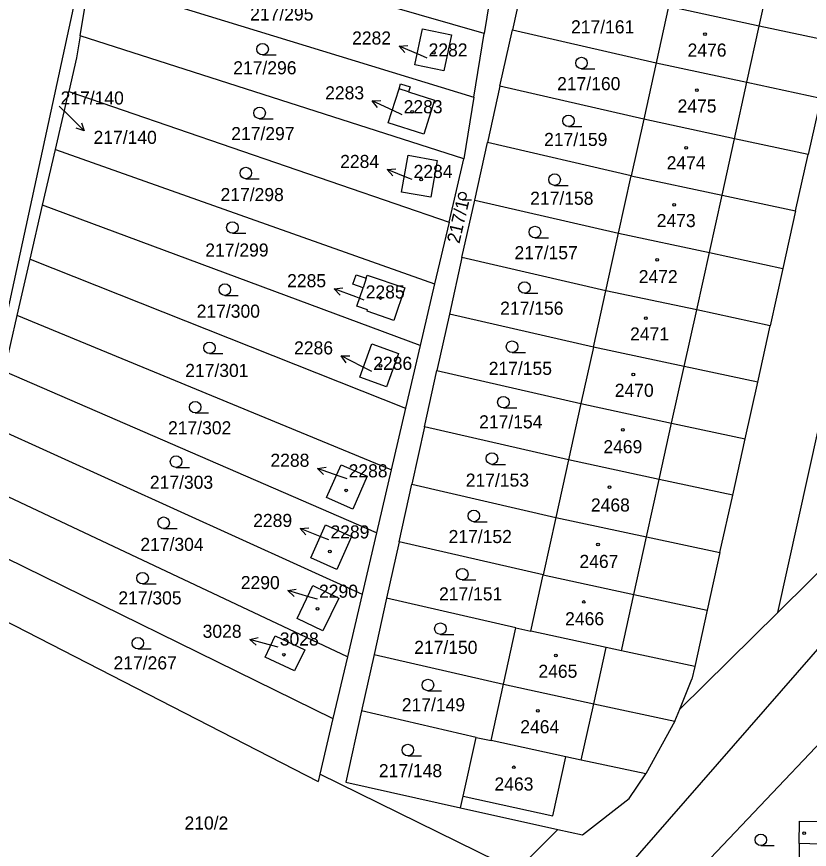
# Model space of a CAD drawing. Extents: x -735249 to -729401, y -1124843 to -1121828.
# Drawn here: x -733530.7 to -733427.7, y -1123414.2 to -1123306 of the extents above; entities that cross this region are included whole.
import ezdxf

# ---------------------------------------------------------------- set-up
doc = ezdxf.new("R2010")
doc.units = 0
for name, color, linetype in [('Vrstva 1', 7, 'Continuous'), ('Vrstva 16', 7, 'Continuous'), ('Vrstva 18', 7, 'Continuous'), ('Vrstva 19', 7, 'Continuous'), ('Vrstva 25', 7, 'Continuous'), ('Vrstva 4', 7, 'Continuous')]:
    doc.layers.add(name, color=color, linetype=linetype)

msp = doc.modelspace()

# ---------------------------------------------------------------- linework, layer by layer
at = {"layer": 'Vrstva 1'}
for points in [[(-733520.99, -1123294.03), (-733532.59, -1123347.6)], [(-733469.93, -1123308.16), (-733520, -1123293.73)], [(-733468.59, -1123299.9), (-733469.93, -1123308.16)], [(-733464.63, -1123300.37), (-733466.25, -1123307.69)], [(-733522.43, -1123308.45), (-733521.22, -1123301.11)], [(-733521.22, -1123301.11), (-733471.27, -1123316.42)], [(-733445.97, -1123304.67), (-733447.59, -1123311.99)], [(-733434.18, -1123307.2), (-733445.97, -1123304.67)], [(-733478.95, -1123312.22), (-733477.96, -1123307.56)], [(-733477.96, -1123307.56), (-733474.17, -1123308.36)], [(-733471.27, -1123316.42), (-733469.93, -1123308.16)], [(-733467.88, -1123315.02), (-733466.25, -1123307.69)], [(-733466.25, -1123307.69), (-733447.59, -1123311.99)], [(-733424.59, -1123309.24), (-733434.18, -1123307.2)], [(-733522.43, -1123308.45), (-733522.91, -1123311.34)], [(-733472.57, -1123324.45), (-733522.43, -1123308.45)], [(-733474.17, -1123308.36), (-733475.16, -1123313.03)], [(-733522.91, -1123311.34), (-733523.91, -1123315.7)], [(-733475.16, -1123313.03), (-733478.95, -1123312.22)], [(-733447.59, -1123311.99), (-733449.2, -1123319.31)], [(-733447.59, -1123311.99), (-733435.79, -1123314.49)], [(-733480.99, -1123315.36), (-733480.78, -1123314.69)], [(-733480.78, -1123314.69), (-733479.55, -1123315.08)], [(-733435.79, -1123314.49), (-733426.21, -1123316.56)], [(-733525.64, -1123323.23), (-733523.91, -1123315.7)], [(-733523.91, -1123315.7), (-733474.49, -1123332.67)], [(-733482.39, -1123319.79), (-733480.99, -1123315.36)], [(-733479.55, -1123315.08), (-733479.76, -1123315.75)], [(-733479.76, -1123315.75), (-733476.38, -1123316.81)], [(-733467.88, -1123315.02), (-733469.5, -1123322.34)], [(-733449.2, -1123319.31), (-733467.88, -1123315.02)], [(-733476.38, -1123316.81), (-733477.78, -1123321.24)], [(-733471.27, -1123316.42), (-733472.57, -1123324.45)], [(-733426.21, -1123316.56), (-733427.83, -1123323.89)], [(-733366.03, -1123318.73), (-733455.99, -1123421.8)], [(-733477.78, -1123321.24), (-733482.39, -1123319.79)], [(-733449.2, -1123319.31), (-733450.82, -1123326.64)], [(-733437.41, -1123321.84), (-733449.2, -1123319.31)], [(-733427.83, -1123323.89), (-733437.41, -1123321.84)], [(-733527.3, -1123330.47), (-733525.64, -1123323.23)], [(-733525.64, -1123323.23), (-733476.37, -1123340.7)], [(-733471.16, -1123329.81), (-733469.5, -1123322.34)], [(-733450.82, -1123326.64), (-733469.5, -1123322.34)], [(-733480.65, -1123328.79), (-733479.82, -1123323.99)], [(-733479.82, -1123323.99), (-733476.03, -1123324.65)], [(-733429.46, -1123331.21), (-733427.83, -1123323.89)], [(-733476.03, -1123324.65), (-733476.85, -1123329.45)], [(-733474.49, -1123332.67), (-733472.57, -1123324.45)], [(-733452.47, -1123334.11), (-733450.82, -1123326.64)], [(-733450.82, -1123326.64), (-733439.03, -1123329.16)], [(-733476.85, -1123329.45), (-733480.65, -1123328.79)], [(-733472.81, -1123337.28), (-733471.16, -1123329.81)], [(-733471.16, -1123329.81), (-733452.47, -1123334.11)], [(-733439.03, -1123329.16), (-733429.46, -1123331.21)], [(-733528.91, -1123337.47), (-733527.3, -1123330.47)], [(-733478.23, -1123348.68), (-733527.3, -1123330.47)], [(-733429.46, -1123331.21), (-733431.11, -1123338.68)], [(-733474.49, -1123332.67), (-733476.37, -1123340.7)], [(-733454.11, -1123341.58), (-733452.47, -1123334.11)], [(-733452.47, -1123334.11), (-733440.67, -1123336.62)], [(-733472.81, -1123337.28), (-733474.43, -1123344.61)], [(-733454.11, -1123341.58), (-733472.81, -1123337.28)], [(-733440.67, -1123336.62), (-733431.11, -1123338.68)], [(-733530.59, -1123344.79), (-733528.91, -1123337.47)], [(-733528.91, -1123337.47), (-733480.14, -1123356.83)], [(-733486.98, -1123340.75), (-733486.55, -1123339.5)], [(-733486.55, -1123339.5), (-733485.24, -1123339.95)], [(-733485.24, -1123339.95), (-733485.11, -1123339.57)], [(-733485.11, -1123339.57), (-733480.23, -1123341.23)], [(-733431.11, -1123338.68), (-733432.77, -1123346.16)], [(-733485.67, -1123341.2), (-733486.98, -1123340.75)], [(-733486.48, -1123343.6), (-733485.67, -1123341.2)], [(-733480.23, -1123341.23), (-733481.66, -1123345.44)], [(-733476.37, -1123340.7), (-733478.23, -1123348.68)], [(-733455.73, -1123348.91), (-733454.11, -1123341.58)], [(-733442.31, -1123344.06), (-733454.11, -1123341.58)], [(-733485.07, -1123344.08), (-733486.48, -1123343.6)], [(-733532.26, -1123352.08), (-733530.59, -1123344.79)], [(-733482.01, -1123364.84), (-733530.59, -1123344.79)], [(-733485.13, -1123344.26), (-733485.07, -1123344.08)], [(-733481.66, -1123345.44), (-733485.13, -1123344.26)], [(-733474.43, -1123344.61), (-733476.06, -1123351.93)], [(-733455.73, -1123348.91), (-733474.43, -1123344.61)], [(-733432.77, -1123346.16), (-733442.31, -1123344.06)], [(-733434.39, -1123353.48), (-733432.77, -1123346.16)], [(-733486.09, -1123352.8), (-733484.53, -1123348.47)], [(-733484.53, -1123348.47), (-733481.06, -1123349.72)], [(-733478.23, -1123348.68), (-733480.14, -1123356.83)], [(-733455.73, -1123348.91), (-733457.35, -1123356.23)], [(-733443.94, -1123351.45), (-733455.73, -1123348.91)], [(-733481.06, -1123349.72), (-733482.62, -1123354.05)], [(-733434.39, -1123353.48), (-733443.94, -1123351.45)], [(-733483.93, -1123373.04), (-733532.26, -1123352.08)], [(-733477.68, -1123359.26), (-733476.06, -1123351.93)], [(-733476.06, -1123351.93), (-733457.35, -1123356.23)], [(-733482.62, -1123354.05), (-733486.09, -1123352.8)], [(-733436.01, -1123360.81), (-733434.39, -1123353.48)], [(-733480.14, -1123356.83), (-733482.01, -1123364.84)], [(-733457.35, -1123356.23), (-733458.96, -1123363.55)], [(-733457.35, -1123356.23), (-733445.57, -1123358.79)], [(-733445.57, -1123358.79), (-733436.01, -1123360.81)], [(-733533.89, -1123359.16), (-733485.79, -1123381.01)], [(-733477.68, -1123359.26), (-733479.34, -1123366.73)], [(-733458.96, -1123363.55), (-733477.68, -1123359.26)], [(-733431.79, -1123383.37), (-733426.51, -1123359.53)], [(-733437.64, -1123368.13), (-733436.01, -1123360.81)], [(-733490.41, -1123368.47), (-733488.53, -1123364.19)], [(-733488.53, -1123364.19), (-733485.13, -1123365.68)], [(-733458.96, -1123363.55), (-733460.61, -1123371.03)], [(-733447.18, -1123366.12), (-733458.96, -1123363.55)], [(-733482.01, -1123364.84), (-733483.93, -1123373.04)], [(-733487.7, -1123389.15), (-733535.59, -1123366.57)], [(-733485.13, -1123365.68), (-733487.01, -1123369.97)], [(-733437.64, -1123368.13), (-733447.18, -1123366.12)], [(-733480.99, -1123374.2), (-733479.34, -1123366.73)], [(-733479.34, -1123366.73), (-733460.61, -1123371.03)], [(-733487.01, -1123369.97), (-733490.41, -1123368.47)], [(-733439.29, -1123375.6), (-733437.64, -1123368.13)], [(-733418.95, -1123370.68), (-733431.79, -1123383.37)], [(-733492.45, -1123376.28), (-733490.53, -1123372.01)], [(-733490.53, -1123372.01), (-733487.17, -1123373.53)], [(-733460.61, -1123371.03), (-733462.26, -1123378.5)], [(-733460.61, -1123371.03), (-733448.82, -1123373.56)], [(-733483.93, -1123373.04), (-733485.79, -1123381.01)], [(-733537.24, -1123373.77), (-733489.57, -1123397.16)], [(-733487.17, -1123373.53), (-733489.09, -1123377.79)], [(-733448.82, -1123373.56), (-733439.29, -1123375.6)], [(-733480.99, -1123374.2), (-733482.61, -1123381.53)], [(-733462.26, -1123378.5), (-733480.99, -1123374.2)], [(-733489.09, -1123377.79), (-733492.45, -1123376.28)], [(-733439.29, -1123375.6), (-733440.95, -1123383.07)], [(-733463.87, -1123385.82), (-733462.26, -1123378.5)], [(-733462.26, -1123378.5), (-733450.47, -1123381.04)], [(-733494.23, -1123384.15), (-733492.17, -1123379.9)], [(-733492.17, -1123379.9), (-733488.81, -1123381.54)], [(-733538.91, -1123381.02), (-733491.48, -1123405.34)], [(-733488.81, -1123381.54), (-733490.87, -1123385.78)], [(-733485.79, -1123381.01), (-733487.7, -1123389.15)], [(-733482.61, -1123381.53), (-733484.24, -1123388.85)], [(-733465.81, -1123385.39), (-733482.61, -1123381.53)], [(-733450.47, -1123381.04), (-733440.95, -1123383.07)], [(-733444.53, -1123395.96), (-733431.79, -1123383.37)], [(-733440.95, -1123383.07), (-733442.57, -1123390.4)], [(-733490.87, -1123385.78), (-733494.23, -1123384.15)], [(-733467.42, -1123392.72), (-733465.81, -1123385.39)], [(-733465.81, -1123385.39), (-733463.87, -1123385.82)], [(-733454.07, -1123387.95), (-733463.87, -1123385.82)], [(-733498.4, -1123389.18), (-733497.09, -1123386.41)], [(-733497.09, -1123386.41), (-733493.25, -1123388.26)], [(-733493.25, -1123388.26), (-733494.56, -1123390.98)], [(-733452.1, -1123388.39), (-733454.07, -1123387.95)], [(-733494.56, -1123390.98), (-733498.4, -1123389.18)], [(-733487.7, -1123389.15), (-733489.57, -1123397.16)], [(-733484.24, -1123388.85), (-733485.86, -1123396.18)], [(-733484.24, -1123388.85), (-733467.42, -1123392.72)], [(-733442.57, -1123390.4), (-733452.1, -1123388.39)], [(-733442.57, -1123390.4), (-733442.94, -1123392.06)], [(-733444.53, -1123395.96), (-733442.94, -1123392.06)], [(-733418.81, -1123392.46), (-733440.54, -1123415.32)], [(-733469.04, -1123400.04), (-733467.42, -1123392.72)], [(-733467.42, -1123392.72), (-733455.7, -1123395.26)], [(-733455.7, -1123395.26), (-733445.17, -1123397.51)], [(-733485.86, -1123396.18), (-733487.92, -1123405.45)], [(-733470.99, -1123399.61), (-733485.86, -1123396.18)], [(-733445.17, -1123397.51), (-733444.53, -1123395.96)], [(-733489.57, -1123397.16), (-733491.26, -1123404.41)], [(-733445.17, -1123397.51), (-733448.94, -1123404.36)], [(-733472.67, -1123407.23), (-733470.99, -1123399.61)], [(-733470.99, -1123399.61), (-733469.04, -1123400.04)], [(-733459.33, -1123402.13), (-733469.04, -1123400.04)], [(-733457.33, -1123402.58), (-733459.33, -1123402.13)], [(-733448.94, -1123404.36), (-733457.33, -1123402.58)], [(-733491.26, -1123404.41), (-733491.48, -1123405.34)], [(-733465.71, -1123416.95), (-733491.26, -1123404.41)], [(-733451.09, -1123407.57), (-733448.94, -1123404.36)], [(-733487.92, -1123405.45), (-733473.01, -1123408.76)], [(-733473.01, -1123408.76), (-733472.67, -1123407.23)], [(-733457.15, -1123412.27), (-733451.09, -1123407.57)], [(-733473.01, -1123408.76), (-733460.34, -1123411.56)], [(-733429.01, -1123413.42), (-733428.96, -1123410.49)], [(-733428.96, -1123410.49), (-733422.26, -1123410.6)], [(-733460.34, -1123411.56), (-733465.71, -1123416.95)], [(-733460.34, -1123411.56), (-733457.15, -1123412.27)], [(-733429.01, -1123413.42), (-733429.03, -1123419.24)], [(-733424.81, -1123413.52), (-733429.01, -1123413.42)]]:
    msp.add_lwpolyline(points, dxfattribs=at)
at = {"layer": 'Vrstva 16'}
for points in [[(-733477.35, -1123311.35), (-733478.22, -1123310.98)], [(-733525.16, -1123317.59), (-733524.02, -1123318.71)], [(-733480.59, -1123318.73), (-733481.76, -1123318.19)], [(-733479.3, -1123327.14), (-733479.75, -1123326.96)], [(-733485.52, -1123342.79), (-733486.61, -1123342.38)], [(-733484.54, -1123352.07), (-733485.84, -1123351.41)], [(-733487.74, -1123366.03), (-733488.76, -1123365.67)], [(-733490.1, -1123373.97), (-733491.04, -1123373.59)], [(-733491.59, -1123381.67), (-733492.56, -1123381.39)], [(-733496.68, -1123387.88), (-733497.5, -1123387.66)]]:
    msp.add_lwpolyline(points, dxfattribs=at)
at = {"layer": 'Vrstva 25'}
for points in [[(-733480.255, -1123310.652), (-733480.977, -1123309.799), (-733479.861, -1123309.733)], [(-733478.22, -1123310.98), (-733480.977, -1123309.799)], [(-733498.72, -1123310.95), (-733496.97, -1123310.95)], [(-733457.29, -1123312.75), (-733455.54, -1123312.75)], [(-733483.783, -1123317.798), (-733484.478, -1123316.923), (-733483.361, -1123316.892)], [(-733481.76, -1123318.19), (-733484.478, -1123316.923)], [(-733524.02, -1123318.71), (-733521.881, -1123320.812)], [(-733522.244, -1123319.755), (-733521.881, -1123320.812), (-733522.944, -1123320.468)], [(-733499.1, -1123319.24), (-733497.35, -1123319.24)], [(-733458.97, -1123320.26), (-733457.22, -1123320.26)], [(-733481.791, -1123326.675), (-733482.531, -1123325.837), (-733481.417, -1123325.748)], [(-733479.75, -1123326.96), (-733482.531, -1123325.837)], [(-733500.9, -1123327.04), (-733499.15, -1123327.04)], [(-733460.78, -1123327.9), (-733459.03, -1123327.9)], [(-733472.77, -1123329.79), (-733471.597, -1123329.79)], [(-733502.64, -1123334.12), (-733500.89, -1123334.12)], [(-733463.33, -1123334.71), (-733461.58, -1123334.71)], [(-733488.658, -1123342.145), (-733489.418, -1123341.325), (-733488.306, -1123341.209)], [(-733486.61, -1123342.38), (-733489.418, -1123341.325)], [(-733503.63, -1123342.19), (-733501.88, -1123342.19)], [(-733464.7, -1123341.92), (-733462.95, -1123341.92)], [(-733505.62, -1123349.76), (-733503.87, -1123349.76)], [(-733485.84, -1123351.41), (-733488.517, -1123350.058)], [(-733487.85, -1123350.955), (-733488.517, -1123350.058), (-733487.399, -1123350.062)], [(-733466.31, -1123349.61), (-733464.56, -1123349.61)], [(-733467.43, -1123356.81), (-733465.68, -1123356.81)], [(-733507.48, -1123357.46), (-733505.73, -1123357.46)], [(-733468.92, -1123364.14), (-733467.17, -1123364.14)], [(-733509.96, -1123364.54), (-733508.21, -1123364.54)], [(-733490.811, -1123365.471), (-733491.586, -1123364.664), (-733490.476, -1123364.529)], [(-733488.76, -1123365.67), (-733491.586, -1123364.664)], [(-733471.28, -1123371.59), (-733469.53, -1123371.59)], [(-733511.57, -1123372.48), (-733509.82, -1123372.48)], [(-733493.082, -1123373.312), (-733493.825, -1123372.476), (-733492.711, -1123372.384)], [(-733491.04, -1123373.59), (-733493.825, -1123372.476)], [(-733472.77, -1123379.16), (-733471.02, -1123379.16)], [(-733514.31, -1123379.68), (-733512.56, -1123379.68)], [(-733494.619, -1123381.309), (-733495.439, -1123380.548), (-733494.339, -1123380.349)], [(-733492.56, -1123381.39), (-733495.439, -1123380.548)], [(-733499.561, -1123387.622), (-733500.396, -1123386.879), (-733499.3, -1123386.657)], [(-733497.5, -1123387.66), (-733500.396, -1123386.879)], [(-733475.62, -1123386.24), (-733473.87, -1123386.24)], [(-733514.93, -1123388.13), (-733513.18, -1123388.13)], [(-733477.23, -1123393.56), (-733475.48, -1123393.56)], [(-733479.84, -1123402.01), (-733478.09, -1123402.01)], [(-733433.99, -1123413.68), (-733432.24, -1123413.68)]]:
    msp.add_lwpolyline(points, dxfattribs=at)
for centre, radius in [((-733441.24, -1123308.26), 0.175), ((-733498.72, -1123310.2), 0.75), ((-733476.45, -1123310.69), 0.175), ((-733457.29, -1123312), 0.75), ((-733442.28, -1123315.52), 0.175), ((-733499.1, -1123318.49), 0.75), ((-733479.3, -1123318.33), 0.175), ((-733458.97, -1123319.51), 0.75), ((-733443.7, -1123323.03), 0.175), ((-733500.9, -1123326.29), 0.75), ((-733460.78, -1123327.15), 0.75), ((-733478.13, -1123327.14), 0.175), ((-733472.77, -1123329.288), 0.503), ((-733445.25, -1123330.41), 0.175), ((-733502.64, -1123333.37), 0.75), ((-733463.33, -1123333.96), 0.75), ((-733447.45, -1123337.57), 0.175), ((-733464.7, -1123341.17), 0.75), ((-733503.63, -1123341.44), 0.75), ((-733483.38, -1123342.53), 0.175), ((-733448.94, -1123345.14), 0.175), ((-733466.31, -1123348.86), 0.75), ((-733505.62, -1123349.01), 0.75), ((-733483.38, -1123351.35), 0.175), ((-733450.55, -1123352.47), 0.175), ((-733467.43, -1123356.06), 0.75), ((-733507.48, -1123356.71), 0.75), ((-733451.91, -1123359.67), 0.175), ((-733509.96, -1123363.79), 0.75), ((-733468.92, -1123363.39), 0.75), ((-733487.87, -1123367.52), 0.175), ((-733453.65, -1123367.12), 0.175), ((-733471.28, -1123370.84), 0.75), ((-733511.57, -1123371.73), 0.75), ((-733455.14, -1123374.57), 0.175), ((-733489.98, -1123375.46), 0.175), ((-733514.31, -1123378.93), 0.75), ((-733472.77, -1123378.41), 0.75), ((-733491.59, -1123382.91), 0.175), ((-733457, -1123382.02), 0.175), ((-733475.62, -1123385.49), 0.75), ((-733514.93, -1123387.38), 0.75), ((-733495.94, -1123388.87), 0.175), ((-733460.6, -1123388.97), 0.175), ((-733477.23, -1123392.81), 0.75), ((-733462.96, -1123396.17), 0.175), ((-733479.84, -1123401.26), 0.75), ((-733466.06, -1123403.5), 0.175), ((-733428.36, -1123412.05), 0.175), ((-733433.99, -1123412.93), 0.75)]:
    msp.add_circle(centre, radius, dxfattribs=at)
at = {"layer": 'Vrstva 4'}
for points in [[(-733434.18, -1123307.2), (-733432.54, -1123299.75)], [(-733435.79, -1123314.49), (-733434.18, -1123307.2)], [(-733437.41, -1123321.84), (-733435.79, -1123314.49)], [(-733479.76, -1123315.75), (-733480.99, -1123315.36)], [(-733439.03, -1123329.16), (-733437.41, -1123321.84)], [(-733440.67, -1123336.62), (-733439.03, -1123329.16)], [(-733442.31, -1123344.06), (-733440.67, -1123336.62)], [(-733485.24, -1123339.95), (-733485.67, -1123341.2)], [(-733443.94, -1123351.45), (-733442.31, -1123344.06)], [(-733445.57, -1123358.79), (-733443.94, -1123351.45)], [(-733447.18, -1123366.12), (-733445.57, -1123358.79)], [(-733448.82, -1123373.56), (-733447.18, -1123366.12)], [(-733450.47, -1123381.04), (-733448.82, -1123373.56)], [(-733452.1, -1123388.39), (-733450.47, -1123381.04)], [(-733455.7, -1123395.26), (-733454.07, -1123387.95)], [(-733457.33, -1123402.58), (-733455.7, -1123395.26)], [(-733461.02, -1123409.8), (-733459.33, -1123402.13)], [(-733472.67, -1123407.23), (-733461.02, -1123409.8)]]:
    msp.add_lwpolyline(points, dxfattribs=at)

# ---------------------------------------------------------------- texts
at = {"layer": 'Vrstva 16'}
for s, p in [('2282', (-733487.086, -1123309.6)), ('2283', (-733490.586, -1123316.72)), ('217/140', (-733520.68, -1123322.51)), ('2284', (-733488.636, -1123325.64)), ('2285', (-733495.526, -1123341.13)), ('2286', (-733494.626, -1123349.86)), ('2288', (-733497.696, -1123364.46)), ('2289', (-733499.936, -1123372.28)), ('2290', (-733501.546, -1123380.35)), ('3028', (-733506.506, -1123386.68))]:
    msp.add_text(s, height=1.7, dxfattribs=at).set_placement(p)
at = {"layer": 'Vrstva 18'}
for s, p in [('217/295', (-733500.33, -1123306.48)), ('217/161', (-733458.64, -1123308.15)), ('217/296', (-733502.53, -1123313.47)), ('217/160', (-733460.45, -1123315.53)), ('217/140', (-733524.96, -1123317.39)), ('217/297', (-733502.79, -1123322.02)), ('217/159', (-733462.14, -1123322.78)), ('217/298', (-733504.18, -1123329.94)), ('217/158', (-733463.95, -1123330.42)), ('217/299', (-733506.16, -1123337.15)), ('217/157', (-733465.99, -1123337.49)), ('217/300', (-733507.28, -1123345.09)), ('217/156', (-733467.85, -1123344.7)), ('217/301', (-733508.77, -1123352.79)), ('217/155', (-733469.34, -1123352.52)), ('217/154', (-733470.58, -1123359.47)), ('217/302', (-733511, -1123360.24)), ('217/303', (-733513.36, -1123367.32)), ('217/153', (-733472.32, -1123367.04)), ('217/152', (-733474.55, -1123374.37)), ('217/304', (-733514.6, -1123375.39)), ('217/305', (-733517.46, -1123382.34)), ('217/151', (-733475.79, -1123381.82)), ('217/150', (-733479.02, -1123388.77)), ('217/267', (-733518.08, -1123390.78)), ('217/149', (-733480.63, -1123396.22)), ('217/148', (-733483.61, -1123404.79)), ('210/2', (-733508.86, -1123411.59))]:
    msp.add_text(s, height=1.7, dxfattribs=at).set_placement(p)
msp.add_text('217/1', height=1.7, rotation=76.90061, dxfattribs=at).set_placement((-733473.149, -1123335.53))
at = {"layer": 'Vrstva 19'}
for s, p in [('2282', (-733477.15, -1123311.15)), ('2476', (-733443.5, -1123311.17)), ('2283', (-733480.39, -1123318.53)), ('2475', (-733444.8, -1123318.43)), ('2474', (-733446.22, -1123325.81)), ('2284', (-733479.1, -1123326.94)), ('2473', (-733447.51, -1123333.32)), ('2472', (-733449.85, -1123340.6)), ('2285', (-733485.32, -1123342.59)), ('2471', (-733450.97, -1123348.05)), ('2286', (-733484.34, -1123351.87)), ('2470', (-733452.96, -1123355.37)), ('2469', (-733454.44, -1123362.7)), ('2288', (-733487.54, -1123365.83)), ('2468', (-733456.06, -1123370.27)), ('2289', (-733489.9, -1123373.77)), ('2467', (-733457.55, -1123377.6)), ('2290', (-733491.39, -1123381.47)), ('2466', (-733459.41, -1123385.05)), ('3028', (-733496.48, -1123387.68)), ('2465', (-733462.88, -1123391.87)), ('2464', (-733465.24, -1123399.08)), ('2463', (-733468.59, -1123406.52))]:
    msp.add_text(s, height=1.7, dxfattribs=at).set_placement(p)

doc.saveas('drawing.dxf')
